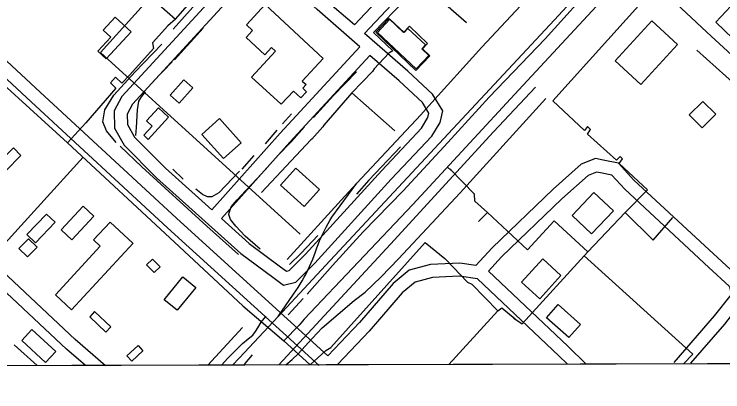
# Model space of a CAD drawing. Extents: x 3355677 to 3393573, y 612928 to 638357.
# Drawn here: x 3382783 to 3384413, y 618312 to 619180 of the extents above; entities that cross this region are included whole.
import ezdxf

# ---------------------------------------------------------------- set-up
doc = ezdxf.new("R2010")
doc.units = 0
for name, color, linetype in [('V-BLDG-OTLN', 7, 'Continuous'), ('V-GRID-FRAM', 7, 'Continuous'), ('V-RAIL-TRAK', 7, 'Continuous'), ('V-ROAD-CNTR', 7, 'Continuous'), ('V-SITE-OTLN', 7, 'Continuous'), ('V-TOPO-SHOR', 7, 'Continuous'), ('V-UTIL-LINE', 7, 'Continuous')]:
    doc.layers.add(name, color=color, linetype=linetype)

msp = doc.modelspace()

# ---------------------------------------------------------------- linework, layer by layer
at = {"layer": 'V-BLDG-OTLN'}
for points in [[(3383360.4, 619202), (3383493.8, 619078.4), (3383445.7, 619026.5), (3383454.6, 619018.2), (3383446.8, 619009.8), (3383455.3, 619002), (3383442.2, 618987.8), (3383425.2, 619003.5), (3383396.9, 618972.9), (3383329.1, 619035.6), (3383384.1, 619094.9), (3383374.7, 619103.6), (3383359.1, 619086.8), (3383316.3, 619126.4), (3383331.4, 619142.7), (3383317.4, 619155.7)], [(3383051.8, 619139.2), (3382994.2, 619077.2), (3382975, 619095.1), (3383004.9, 619127.3), (3382987.7, 619143.2), (3383015.4, 619173)], [(3383706.7, 619050.8), (3383614.9, 619138.9), (3383644.8, 619170), (3383678.4, 619137.7), (3383692.3, 619152.2), (3383733.5, 619112.6), (3383722, 619100.7), (3383739, 619084.4)], [(3383618.7, 619137.9), (3383647.3, 619168.4), (3383679.9, 619137.9), (3383688.4, 619147.1), (3383728.8, 619109.4), (3383720.4, 619100.4), (3383736.6, 619085.3), (3383707.8, 619054.5)], [(3384165.5, 619072.9), (3384249.7, 619164.7), (3384308.8, 619110.5), (3384224.3, 619018.3)], [(3383141.8, 618993.8), (3383173, 619029), (3383193.6, 619010.7), (3383162.4, 618975.5)], [(3384336, 618948.4), (3384367.3, 618979.7), (3384396.9, 618950.1), (3384365.6, 618918.8)], [(3383091.1, 618892.4), (3383137.9, 618943.1), (3383114.6, 618964.7), (3383087.3, 618935.1), (3383100.4, 618923), (3383080.9, 618901.8)], [(3383264.5, 618848.2), (3383214.6, 618903.9), (3383254.9, 618940), (3383304.8, 618884.3)], [(3382745.8, 618837.8), (3382780.9, 618872.9), (3382798.4, 618855.3), (3382763.3, 618820.2)], [(3383395.5, 618787), (3383450.1, 618738.3), (3383485.1, 618777.4), (3383430.4, 618826.2)], [(3384066.3, 618717.4), (3384116.6, 618770.5), (3384161.2, 618728.2), (3384110.9, 618675.1)], [(3382890.7, 618684.6), (3382941.7, 618739.1), (3382966.4, 618716), (3382915.4, 618661.5)], [(3382812.1, 618673.9), (3382857, 618720.7), (3382876.8, 618701.7), (3382831.9, 618654.9)], [(3383056.6, 618654.1), (3382914.7, 618500.9), (3382877.7, 618535.2), (3382980.9, 618646.5), (3382965.2, 618661.1), (3383003.5, 618702.4), (3383056.1, 618653.5)], [(3382816, 618664.1), (3382835.5, 618644.6), (3382813.1, 618622.2), (3382793.6, 618641.7)], [(3383087.2, 618603.6), (3383100.9, 618617.3), (3383118.4, 618599.7), (3383104.8, 618586.1)], [(3384040.7, 618579.1), (3383992.1, 618526), (3383950.2, 618564.3), (3383998.8, 618617.4)], [(3383128.2, 618523.6), (3383171.1, 618576.3), (3383200.9, 618552), (3383158, 618499.4)], [(3384058.6, 618436.9), (3384007.3, 618482.5), (3384034.2, 618512.7), (3384085.5, 618467.1)], [(3382956.5, 618484.6), (3382993.5, 618449.5), (3383005, 618461.6), (3382967.9, 618496.7)], [(3382823.8, 618455.4), (3382878.4, 618404.6), (3382855.1, 618379.5), (3382800.5, 618430.2)], [(3383042.3, 618394.9), (3383067.7, 618418.3), (3383078.9, 618406.1), (3383053.5, 618382.7)]]:
    msp.add_lwpolyline(points, close=True, dxfattribs=at)
at = {"layer": 'V-GRID-FRAM'}
msp.add_lwpolyline([(3359767.9, 636495.9), (3391341.6, 636578.5), (3391397.2, 618394.8), (3359807.6, 618312.1), (3359767.9, 636495.9)], dxfattribs=at)
at = {"layer": 'V-RAIL-TRAK'}
for points in [[(3383410.6, 618616.3), (3383543.8, 618762.1), (3383571.2, 618791.5), (3383718.2, 618948.9), (3383736.9, 618969.4), (3383858.4, 619104.1), (3384025.8, 619283.8), (3384213.9, 619486.8), (3384325.2, 619609), (3384449.3, 619744.9), (3384476.3, 619774.5), (3384565.9, 619870.6)], [(3384223, 619381), (3384026, 619167.4), (3383823.5, 618950.6), (3383489.4, 618591.9), (3383389.8, 618485.3)], [(3383391.9, 618373.8), (3383458.1, 618445.9), (3383648.9, 618651.6), (3383885.7, 618909.4), (3383982.2, 619012.6)], [(3383407.5, 618373.9), (3383422.4, 618386.1), (3383436.4, 618399.5), (3383468.4, 618435), (3383491.7, 618459.4), (3383565, 618521.8), (3383590, 618541.5), (3383627.4, 618576.3), (3383667.2, 618618), (3383808.9, 618769.4), (3384005.9, 618986.1)], [(3383389.8, 618485.3), (3383425.7, 618536.7), (3383430.9, 618544.2), (3383435.9, 618551.8), (3383440.8, 618559.6), (3383445.5, 618567.5), (3383450, 618575.5), (3383454.3, 618583.5), (3383458.4, 618591.7), (3383462.3, 618600), (3383466, 618608.4), (3383469.6, 618616.8), (3383472.9, 618625.4), (3383476, 618634), (3383478.9, 618642.7), (3383482, 618650.9), (3383485.4, 618659.1), (3383488.9, 618667.1), (3383492.6, 618675.1), (3383496.5, 618683), (3383500.5, 618690.8), (3383504.8, 618698.6), (3383509.3, 618706.2), (3383513.9, 618713.7), (3383571.2, 618791.5)], [(3383285.4, 618373.5), (3383300.9, 618390.1), (3383389.8, 618485.3)], [(3383228, 618373.4), (3383308.1, 618459.7)]]:
    msp.add_lwpolyline(points, dxfattribs=at)
at = {"layer": 'V-ROAD-CNTR'}
for points in [[(3383565.8, 619155.6), (3383728.4, 619328.5), (3384020.8, 619647.5)], [(3383588.5, 619136), (3383750.3, 619308.1), (3384043.2, 619627.4)], [(3383334.8, 619322), (3383030.6, 618990.6), (3383012.5, 618957.6), (3383013.6, 618918), (3383035.8, 618879.2), (3383110.5, 618804.3), (3383304.3, 618630), (3383377.6, 618575.4), (3383402.5, 618557.3), (3383430.7, 618564), (3383474.6, 618607.6), (3383650.3, 618800.7), (3383743.7, 618899.5), (3383762.6, 618931.1), (3383768.8, 618958.2), (3383745.3, 618996), (3383688.6, 619049.4), (3383588.5, 619136)], [(3383565.8, 619155.6), (3383499.4, 619213.1), (3383377.3, 619324)], [(3383357, 619301.9), (3383055.2, 618973), (3383042.7, 618950.3), (3383043.4, 618926.4), (3383059.9, 618897.5), (3383131.1, 618826), (3383237.6, 618730.3)], [(3383578.3, 619105.2), (3383479.5, 619190.6), (3383357, 619301.9)], [(3382633.9, 619194.2), (3382842.5, 619000.7), (3383156.1, 618711.5), (3383504.4, 618395)], [(3382613.6, 619172.1), (3382822.1, 618978.7), (3383135.9, 618689.3), (3383484.1, 618372.9)], [(3383237.6, 618730.3), (3383395, 618906.4), (3383578.3, 619105.2)], [(3383259.9, 618710.3), (3383417.2, 618886.2), (3383601, 619085.5)], [(3383259.9, 618710.3), (3383323.4, 618653.3), (3383395.4, 618599.6), (3383409, 618589.7), (3383415.5, 618591.3), (3383452.9, 618628.3), (3383628.3, 618821.1), (3383719.7, 618917.8), (3383734.4, 618942.4), (3383736.8, 618952.9), (3383721.9, 618976.8), (3383668.5, 619027.1), (3383601, 619085.5)], [(3382993.3, 618371.8), (3382923.2, 618432.4), (3382652.4, 618686), (3382402.8, 618922.2), (3382391.1, 618933)], [(3384484.9, 618379), (3384508.7, 618410.8), (3384533.4, 618454.7), (3384528.3, 618499.1), (3384497.2, 618532.1), (3384401.2, 618620.3), (3384208.6, 618798.8), (3384173.2, 618837.8), (3384137.6, 618844.5), (3384120.3, 618848.6), (3384087.5, 618835), (3384022.4, 618777.8), (3383882.6, 618643.3), (3383845.2, 618602.8), (3383808.2, 618607.7), (3383740.9, 618604.6), (3383691.3, 618591.7), (3383654.5, 618561.2), (3383577.1, 618471.6), (3383504.4, 618395)], [(3384427.6, 618555.3), (3384380.8, 618598.2), (3384187.3, 618777.7), (3384157.8, 618810.2), (3384131.3, 618815.1), (3384122.8, 618817.2), (3384103.6, 618809.2), (3384042.7, 618755.7), (3383904, 618622.3), (3383873.8, 618589.5)], [(3382946.8, 618372.3), (3382903.2, 618410.1), (3382702.5, 618598)], [(3383873.8, 618589.5), (3384056.6, 618416.7), (3384099, 618375.3)], [(3383848.6, 618572.1), (3383806.9, 618577.6), (3383745.4, 618574.7), (3383705.3, 618564.4), (3383675.6, 618539.7), (3383599.4, 618451.5), (3383527.7, 618375.9)], [(3383848.6, 618572.1), (3384035.8, 618395), (3384055.1, 618376.2)], [(3384301.4, 618379.2), (3384394.1, 618487), (3384432.8, 618535.9), (3384430, 618550), (3384427.6, 618555.3)], [(3384339.7, 618377.7), (3384417.3, 618467.9), (3384461.7, 618524)]]:
    msp.add_lwpolyline(points, dxfattribs=at)
at = {"layer": 'V-SITE-OTLN'}
msp.add_line((3388510.8, 618387.2), (3381827, 618369.7), dxfattribs=at)
at = {"layer": 'V-TOPO-SHOR'}
for p, q in [((3383151.3, 619075.5), (3383217.6, 619148.1)), ((3383102.7, 619025.2), (3383146.5, 619070.7)), ((3383420.9, 618950.7), (3383400.2, 618928)), ((3383387.2, 618913.6), (3383360.5, 618882.4)), ((3383334.5, 618855.4), (3383306.6, 618824.2)), ((3383171.4, 618800.8), (3383148, 618823.9)), ((3383413.5, 618489.1), (3383447.9, 618526.8)), ((3383313.9, 618373.6), (3383312.3, 618375.2))]:
    msp.add_line(p, q, dxfattribs=at)
for points in [[(3383148.5, 619145.3), (3383252.7, 619262.8), (3383312.5, 619328.7)], [(3383456.7, 618536.4), (3383515.3, 618602.2), (3383585.7, 618680), (3383677.4, 618774.1), (3383780.3, 618885.4), (3383875.6, 618989), (3384004.6, 619123.2), (3384126.4, 619259.1), (3384192.1, 619327.3)], [(3383017.1, 618885.1), (3382995.4, 618911.8), (3382986.4, 618932.6), (3382991.6, 618960.1), (3383012.2, 618994.2), (3383060.2, 619047), (3383122.4, 619111.1)], [(3384715.5, 618717.8), (3384698.1, 618755.8), (3384686.6, 618777.2), (3384675.8, 618798.5), (3384660.8, 618815.7), (3384621.9, 618851.8), (3384513.5, 618951.2), (3384464.4, 618997.9), (3384353.6, 619097.3)], [(3383471.5, 618942.6), (3383517.6, 618993.4), (3383570.3, 619047.9)], [(3383062.9, 618900.9), (3383064, 618920), (3383066.7, 618959.9), (3383069.6, 618980.2), (3383075.5, 618990.4), (3383084.9, 619001.8)], [(3383387.4, 618852.7), (3383420.6, 618887.5), (3383450.7, 618921)], [(3383298.9, 618627.4), (3383226.3, 618692.6), (3383076.4, 618829.4), (3383026.7, 618876.8)], [(3383671.9, 618875.3), (3383598.6, 618798.6), (3383570.2, 618766.3)], [(3383348.8, 618639.9), (3383314.1, 618670.1), (3383292.5, 618692.6), (3383280.5, 618708), (3383276.9, 618719.9), (3383277.5, 618723.5), (3383282.2, 618737.2), (3383295.8, 618753.3), (3383314.7, 618773.7), (3383341.9, 618802.4), (3383367.9, 618830.6)], [(3383301.3, 618819.5), (3383253.3, 618769.7), (3383237.8, 618760), (3383227.7, 618760), (3383216.3, 618765.3), (3383200.8, 618777.7)], [(3383481.4, 618671.7), (3383443, 618630.4), (3383416.3, 618604.6)], [(3383259.6, 618373.5), (3383274, 618389.3), (3383308.4, 618422.9), (3383320.8, 618433.7), (3383331.5, 618442.6), (3383338, 618450.4), (3383343.3, 618458.8), (3383350.9, 618471.9), (3383358, 618480.3), (3383362.2, 618486.3)], [(3383310.8, 618373.6), (3383312.3, 618375.2), (3383314, 618377), (3383331.1, 618396.8)]]:
    msp.add_lwpolyline(points, dxfattribs=at)
at = {"layer": 'V-UTIL-LINE'}
msp.add_line((3383717.5, 619253.4), (3383823.3, 619161.2), dxfattribs=at)
for points in [[(3383154.1, 619168.5), (3383136.2, 619153.5), (3383101.1, 619114), (3383103.6, 619101.5), (3383049, 619040.8), (3383030.3, 619021.9), (3383016.1, 619035.1), (3383004.4, 619022.5), (3383017, 619010), (3382947.7, 618930.4), (3382905.6, 618884.6), (3382670.6, 619097.3), (3382554.7, 619208), (3382547.7, 619191.5), (3382344.2, 619376.9), (3382058, 619631.7), (3382060.3, 619639.6)], [(3384063.1, 619580.8), (3384052.1, 619567.2), (3384066.2, 619561.5), (3384148.4, 619489.5), (3384153.1, 619485.5), (3384259.5, 619387.3), (3384259.6, 619374.5), (3384318.3, 619317), (3384316.6, 619311.7), (3384334.2, 619299), (3384333.7, 619294.3), (3384376, 619254.2), (3384385.3, 619264.2), (3384442.9, 619210.8), (3384397, 619162), (3384436.4, 619124.3)], [(3384188.4, 618723.9), (3384239.4, 618776.1), (3384174.6, 618836.6), (3384182.3, 618847.4), (3384176.9, 618853.3), (3384168.6, 618844.9), (3384101.9, 618904.2), (3384109, 618915), (3384101.8, 618922.1), (3384094.7, 618912.5), (3384022.1, 618980.7), (3384233.2, 619215.4), (3384233.8, 619212.4), (3384289, 619271.8), (3384299.1, 619276.7), (3384327.5, 619305.5)], [(3384681.9, 618857.6), (3384376.3, 619138.6), (3384210.6, 619294.2), (3383944.1, 619006.3), (3383699.7, 618742.4), (3383450, 618479.1), (3383438.4, 618465), (3383403.5, 618429.2), (3383463.4, 618374), (3383500.1, 618407), (3383511.1, 618414), (3383728.2, 618655.5), (3383773.5, 618618.4), (3383776.4, 618615.5), (3383825.8, 618564.4), (3383835.8, 618559.8), (3383895.7, 618498.2), (3383904.5, 618505.2), (3383935, 618479.7), (3383932.6, 618481.4), (3383951.4, 618468.1), (3384102.4, 618633.8), (3384025.4, 618705.2), (3383963.8, 618638.2), (3383871.6, 618724.2), (3383851.3, 618703.6)], [(3383706.5, 619266.7), (3383717.5, 619253.4), (3383684.8, 619217.2), (3383682.5, 619214), (3383609.2, 619138.3), (3383654.2, 619096.2), (3383644.8, 619090.6), (3383611.3, 619054.4), (3383607.4, 619048.1), (3383559.9, 618999.2), (3383658.4, 618911.9)], [(3383441, 618674.5), (3383227.3, 618868.5), (3382981.3, 619092.1), (3383096.6, 619219.9), (3383154.1, 619168.5), (3383209.4, 619232.3)], [(3383559.9, 618999.2), (3383495.2, 618925), (3383492.9, 618921.1), (3383467.2, 618892.7), (3383465.6, 618891.1), (3383351.8, 618770.5)], [(3382905.6, 618884.6), (3383151.7, 618656.3), (3383309, 618509.8), (3383403.5, 618429.2)], [(3382941.6, 618851.3), (3382799.2, 618694.1), (3382680.6, 618565)], [(3383871.6, 618724.2), (3383842.8, 618750.3), (3383841.5, 618766.1), (3383785.7, 618824.2), (3383787.4, 618821.9), (3383779.4, 618828.6)], [(3384102.4, 618633.8), (3384188.4, 618723.9), (3384252.6, 618661), (3384298.3, 618712.6)], [(3384094, 618624.6), (3384343.7, 618398.8), (3384322.5, 618376.2)], [(3383783.1, 618374.8), (3383895.7, 618498.2)], [(3382836.1, 618372.4), (3382783, 618419.7)]]:
    msp.add_lwpolyline(points, dxfattribs=at)

doc.saveas('drawing.dxf')
